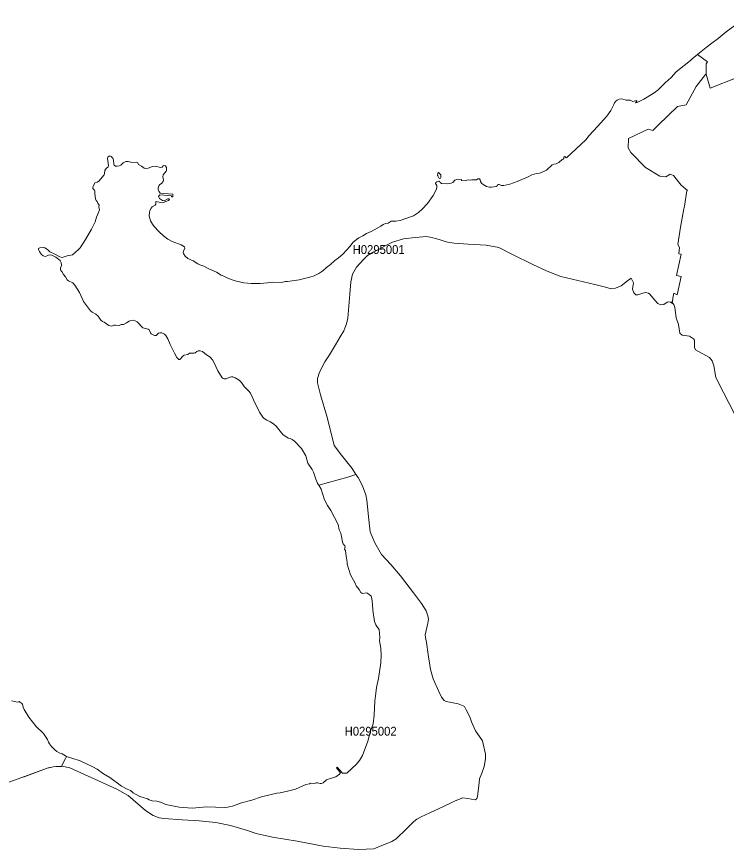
# Model space of a CAD drawing. Extents: x 369010 to 739155, y 6377141 to 6616555.
# Drawn here: x 509979 to 517987, y 6577601 to 6586993 of the extents above; entities that cross this region are included whole.
import ezdxf
from ezdxf.enums import TextEntityAlignment as Align

# ---------------------------------------------------------------- set-up
doc = ezdxf.new("R2010")
doc.units = 0
doc.header["$LTSCALE"] = 40
doc.layers.add('1', color=7, linetype='Continuous', lineweight=13)
doc.layers.add('2', color=7, linetype='Continuous')

msp = doc.modelspace()

# ---------------------------------------------------------------- linework, layer by layer
at = {"layer": '1'}
for points in [[(518220.83, 6586993.44), (517985.65, 6586821.64), (517895.62, 6586745.68), (517825.28, 6586694.2), (517759.24, 6586647.2), (517685.92, 6586584.81), (517660.43, 6586567.59), (517775.13, 6586484.68), (517759.08, 6586462.83), (517761.23, 6586343.83), (517803.26, 6586186.6), (518107.79, 6586308.25)], [(513768.44, 6584089.01), (513814.45, 6584166.79), (513893.07, 6584256), (513940.07, 6584300.19), (514011.07, 6584339.58), (514063.87, 6584366.39), (514135.86, 6584408.59), (514219.94, 6584448.65), (514345.72, 6584486.05), (514474.32, 6584504.26), (514608.71, 6584512.86), (514707.51, 6584490.85), (514842.4, 6584450.47), (514916.21, 6584439.05), (515075.43, 6584428.46), (515277.67, 6584415.88), (515418.68, 6584391.05), (515574.75, 6584312.27), (515804.64, 6584196.25), (515966.5, 6584120.95), (516118.1, 6584064.35), (516246.7, 6584031.58), (516501.91, 6583972.99), (516623.39, 6583943.36), (516686.61, 6583925.16), (516735.6, 6583931.94), (516798.82, 6583955.94), (516870.82, 6584012.54), (516898.62, 6584033.73), (516911.86, 6584044.32), (516940.66, 6583989.54), (516930.23, 6583921.35), (516942.64, 6583878.15), (516964.66, 6583856.97), (516986.83, 6583854.16), (517043.44, 6583875.34), (517075.05, 6583881.96), (517109.64, 6583874.35), (517123.04, 6583861.77), (517174.85, 6583797.55), (517214.24, 6583758.16), (517249.65, 6583742.77), (517280.93, 6583748.56), (517318.5, 6583773.56), (517335.39, 6583776.87), (517356.57, 6583771.57), (517385.86, 6583754.36), (517391.33, 6583749.72), (517372.13, 6583772.07), (517381.23, 6583783.32), (517384.87, 6583816.59), (517393.31, 6583874.02), (517432.2, 6583854.82), (517476.06, 6584062.19), (517424.43, 6584071.96), (517476.06, 6584314.09), (517449.91, 6584319.06), (517460.51, 6584388.24), (517438.49, 6584425.15), (517471.1, 6584617.79), (517505.85, 6584826), (517513.63, 6584855.79), (517540.61, 6585029.23), (517549.22, 6585034.37), (517479.04, 6585093.28), (517392.65, 6585201.52), (517353.76, 6585217.91), (517304.1, 6585187.46), (517235.42, 6585195.24), (517074.05, 6585291.56), (516911.03, 6585462.52), (516879.92, 6585515.65), (516882.73, 6585620.58), (517104.34, 6585725.34), (517157.47, 6585709.79), (517220.53, 6585772.02), (517437.83, 6585978.9), (517534.49, 6585997.6), (517648.52, 6586206.46), (517750.47, 6586339.7), (517761.23, 6586343.83), (517759.08, 6586462.83), (517775.13, 6586484.68), (517660.43, 6586567.59)], [(517660.43, 6586567.59), (517602.18, 6586518.27), (517584.47, 6586497.42), (517422.94, 6586369.65), (517364.84, 6586306.43), (517298.15, 6586247.34), (517214.73, 6586165.42), (517159.79, 6586125.37), (517055.85, 6586062.48), (516989.65, 6586027.55), (516965.65, 6586021.1), (516962.34, 6586022.76), (516978.39, 6586040.13), (516976.24, 6586047.08), (516931.39, 6586037.65), (516903.09, 6586050.23), (516857.08, 6586051.55), (516807.26, 6586066.45), (516779.46, 6586063.47), (516756.95, 6586052.21), (516737.92, 6586036.82), (516725.5, 6586021.43), (516719.38, 6586003.23), (516683.8, 6585934.38), (516638.78, 6585872.48), (516534.84, 6585753.48), (516438.52, 6585652.85), (516400.62, 6585602.54), (516189.1, 6585403.77), (516178.68, 6585402.12), (516165.93, 6585416.84), (516153.69, 6585412.87), (516152.86, 6585393.01), (516147.4, 6585385.9), (516133.5, 6585383.25), (516096.26, 6585348.99), (516068.12, 6585331.78), (516042.63, 6585329.29), (516023.1, 6585321.35), (515957.23, 6585263.26), (515927.11, 6585245.55), (515880.27, 6585227.34), (515844.53, 6585225.85), (515792.39, 6585210.63), (515749.36, 6585188.45), (515628.21, 6585135.49), (515545.79, 6585105.04), (515474.79, 6585089.31), (515450.96, 6585088.49), (515422.49, 6585101.73), (515412.89, 6585102.06), (515405.44, 6585097.92), (515401.31, 6585084.18), (515391.71, 6585078.39), (515336.43, 6585068.62), (515315.91, 6585069.95), (515279.99, 6585078.39), (515244.41, 6585098.91), (515224.71, 6585114.97), (515211.47, 6585134.5), (515209.32, 6585152.87), (515202.87, 6585165.94), (515184.99, 6585164.12), (515166.95, 6585152.87), (515116.31, 6585152.2), (515102.07, 6585148.89), (515073.94, 6585154.36), (515058.55, 6585150.88), (515043.49, 6585142.44), (515000.62, 6585145.42), (514998.14, 6585156.67), (514954.44, 6585158.66), (514924.98, 6585147.74), (514899.33, 6585124.56), (514883.28, 6585114.97), (514836.94, 6585109.5), (514773.38, 6585110.5), (514757.99, 6585121.09), (514750.05, 6585137.47), (514743.59, 6585139.63), (514734.32, 6585133.17), (514720.75, 6585131.35), (514707.68, 6585122.58), (514706.69, 6585112.65), (514718.77, 6585089.31), (514719.43, 6585066.14), (514711.48, 6585041.48), (514677.72, 6584975.94), (514616.82, 6584887.07), (514554.92, 6584821.2), (514515.03, 6584786.27), (514459.09, 6584747.22), (514306.66, 6584694.09), (514259.16, 6584686.31), (514204.55, 6584687.97), (514170.62, 6584665.13), (514141.65, 6584659.66), (514113.52, 6584648.58), (514088.69, 6584631.86), (513978.14, 6584569.8)], [(518107.79, 6586308.25), (517803.26, 6586186.6), (517761.23, 6586343.83), (517750.47, 6586339.7), (517648.52, 6586206.46), (517534.49, 6585997.6), (517437.83, 6585978.9), (517220.53, 6585772.02), (517157.47, 6585709.79), (517104.34, 6585725.34), (516882.73, 6585620.58), (516879.92, 6585515.65), (516911.03, 6585462.52), (517074.05, 6585291.56), (517235.42, 6585195.24), (517304.1, 6585187.46), (517353.76, 6585217.91), (517392.65, 6585201.52), (517479.04, 6585093.28), (517549.22, 6585034.37), (517540.61, 6585029.23), (517513.63, 6584855.79), (517505.85, 6584826), (517471.1, 6584617.79), (517438.49, 6584425.15), (517460.51, 6584388.24), (517449.91, 6584319.06), (517476.06, 6584314.09), (517424.43, 6584071.96), (517476.06, 6584062.19), (517432.2, 6583854.82), (517393.31, 6583874.02), (517384.87, 6583816.59), (517381.23, 6583783.32), (517372.13, 6583772.07), (517391.33, 6583749.72), (517394.64, 6583745.75), (517406.06, 6583713.15), (517419.46, 6583594.98), (517446.44, 6583520.33), (517462.66, 6583421.86), (517488.81, 6583401.34), (517572.39, 6583389.92), (517617.07, 6583360.13), (517626.34, 6583343.25), (517627.67, 6583262.48), (517640.41, 6583236.99), (517797.47, 6583150.76), (517828.59, 6583111.04), (517845.63, 6583055.93), (517868.64, 6582923.86), (517953.54, 6582753.22), (518084.62, 6582506.62)], [(511330.57, 6585353.79), (511284.56, 6585347.33), (511238.38, 6585359.42), (511209.59, 6585357.93), (511182.77, 6585344.52), (511155.3, 6585317.21), (511137.92, 6585309.93), (511112.43, 6585305.46), (511095.06, 6585307.28), (511081.65, 6585318.54), (511077.18, 6585328.13), (511072.05, 6585374.14), (511063.11, 6585399.14), (511045.9, 6585417.34), (511031.17, 6585422.47), (511021.9, 6585421.15), (511007.17, 6585407.74), (511003.7, 6585391.69), (511014.46, 6585313.4), (511010.48, 6585300), (510988.97, 6585282.46), (510980.36, 6585271.2), (510975.56, 6585257.8), (510972.58, 6585223.21), (510965.63, 6585208.48), (510906.05, 6585136.81), (510889.17, 6585128.21), (510862.52, 6585120.59), (510838.36, 6585070.28), (510839.85, 6585053.73), (510857.39, 6585035.19), (510860.7, 6585025.59), (510860.54, 6584995.64), (510867.82, 6584940.03), (510875.93, 6584921.33), (510889.17, 6584910.07), (510890, 6584898.49), (510897.11, 6584891.54), (510910.19, 6584866.21), (510908.2, 6584847.18), (510912.51, 6584813.42), (510904.56, 6584783.96), (510881.06, 6584730.67), (510866, 6584677.54), (510824.46, 6584594.95), (510755.77, 6584479.43), (510694.37, 6584387.74), (510676, 6584366.89), (510609.8, 6584307.64), (510549.06, 6584297.54), (510493.28, 6584277.52), (510465.65, 6584284.63), (510402.26, 6584319.88), (510354.59, 6584340.57), (510328.44, 6584365.89), (510296.17, 6584385.59), (510278.63, 6584389.56), (510239.4, 6584387.74), (510226.33, 6584379.63), (510224.34, 6584365.23), (510239.07, 6584345.37), (510249.66, 6584324.35), (510261.25, 6584310.29), (510279.45, 6584295.56), (510305.11, 6584289.6), (510340.36, 6584304.33), (510362.7, 6584305.65), (510376.6, 6584302.18), (510420.13, 6584281.16), (510469.12, 6584241.77), (510480.87, 6584221.91), (510486, 6584186.16), (510474.58, 6584155.37), (510473.75, 6584136.51), (510477.07, 6584129.22), (510490.64, 6584117.8), (510508.35, 6584085.7), (510531.85, 6584059.55), (510547.74, 6584026.11), (510564.78, 6584014.03), (510615.1, 6583989.7), (510637.27, 6583966.2), (510686.92, 6583880.31), (510732.44, 6583780.51), (510812.05, 6583674.25), (510830.25, 6583658.7), (510872.62, 6583637.51), (510899.76, 6583616.99), (510930.38, 6583568.99), (510948.25, 6583554.43), (510968.78, 6583546.48), (511019.59, 6583510.9), (511051.69, 6583502.29), (511077.18, 6583511.89), (511096.38, 6583513.71), (511134.78, 6583509.25), (511160.43, 6583519.84), (511185.42, 6583522.32), (511219.18, 6583538.37), (511247.32, 6583558.57)], [(513978.14, 6584569.8), (513927.99, 6584549.44), (513885.45, 6584520.14), (513841.43, 6584497.64), (513813.96, 6584479.76), (513773.57, 6584444.18), (513742.13, 6584405.12), (513659.04, 6584314.75), (513610.06, 6584271.39), (513569.84, 6584241.6), (513520.35, 6584196.75), (513476.33, 6584164.31), (513433.63, 6584125.58), (513389.6, 6584096.79), (513336.81, 6584071.63), (513286.99, 6584053.75), (513166.01, 6584024.29), (513037.25, 6584006.09), (513011.92, 6584005.43), (512965.42, 6583994.83), (512871.08, 6583998.31), (512810.34, 6583989.7), (512726.1, 6583983.08), (512627.46, 6583983.25), (512542.22, 6583990.37), (512446.4, 6584013.04), (512369.6, 6584040.51), (512318.13, 6584065.17), (512287.68, 6584076.1), (512234.55, 6584110.03), (512154.61, 6584143.95), (512090.56, 6584178.71), (512044.55, 6584192.61), (512022.54, 6584204.03), (511972.89, 6584238.95), (511911.16, 6584265.1), (511879.55, 6584291.42), (511862.17, 6584321.71), (511859.02, 6584333.29), (511860.84, 6584349.01), (511876.24, 6584380.62), (511874.75, 6584398.17), (511835.03, 6584421.17), (511734.56, 6584458.25), (511686.57, 6584483.07), (511637.41, 6584520.48), (511582.96, 6584569.3), (511530.5, 6584624.91), (511511.3, 6584651.22), (511489.62, 6584692.27), (511476.05, 6584743.41), (511477.04, 6584784.29), (511482.17, 6584805.8), (511495.41, 6584834.11), (511507.49, 6584849), (511544.07, 6584868.03), (511549.2, 6584878.79), (511549.86, 6584908.75), (511624.84, 6584891.87), (511693.35, 6584921.49), (511704.77, 6584932.08), (511698.48, 6584936.88), (511685.58, 6584937.88), (511643.37, 6584917.02), (511626.16, 6584918.68), (511590.24, 6584943.01), (511579.65, 6584964.03), (511595.71, 6584984.22), (511726.45, 6584971.64), (511726.29, 6584962.87), (511742.01, 6584961.21), (511742.51, 6584990.01), (511599.51, 6585003.75), (511583.96, 6585026.09), (511575.02, 6585045.29), (511574.69, 6585064.32), (511583.29, 6585086), (511595.38, 6585100.4), (511612.75, 6585111.66), (511630.96, 6585134), (511634.77, 6585152.87), (511628.97, 6585187.46), (511631.62, 6585207.48), (511667.37, 6585251.67), (511671.51, 6585260.94), (511671.51, 6585290.4), (511658.43, 6585310.59), (511639.9, 6585315.72), (511633.11, 6585311.75), (511620.37, 6585295.86), (511602.33, 6585293.54), (511547.71, 6585307.78), (511512.29, 6585303.14), (511462.31, 6585282.79), (511431.69, 6585279.15), (511418.29, 6585283.61), (511389.49, 6585306.45), (511355.56, 6585324.99), (511346.62, 6585344.19), (511330.57, 6585353.79)], [(514916.21, 6584439.05), (514842.4, 6584450.47), (514707.51, 6584490.85), (514608.71, 6584512.86), (514474.32, 6584504.26), (514345.72, 6584486.05), (514219.94, 6584448.65), (514135.86, 6584408.59), (514063.87, 6584366.39), (514011.07, 6584339.58), (513940.07, 6584300.19), (513893.07, 6584256), (513814.45, 6584166.79), (513768.44, 6584089.01), (513752.06, 6584001.62), (513740.47, 6583864.25), (513731.87, 6583773.06), (513716.47, 6583592.83), (513700.26, 6583529.6), (513683.87, 6583478.63), (513669.47, 6583449), (513628.26, 6583382.8), (513578.44, 6583291.61), (513508.44, 6583178.73), (513457.63, 6583099.95), (513398.21, 6582982.94), (513375.04, 6582912.77), (513372.23, 6582864.28), (513408.64, 6582728.07), (513477.82, 6582487.59), (513516.21, 6582339.79), (513561.23, 6582155.42), (513644.65, 6582048.34), (513763.48, 6581897.07), (513808.33, 6581830.7), (513831.67, 6581796.28), (513883.47, 6581701.11), (513920.87, 6581601.32), (513931.46, 6581540.41), (513951.49, 6581317.81), (513967.05, 6581182.92), (514021, 6581057.3), (514097.3, 6580925.07), (514200.74, 6580813.35), (514310.97, 6580686.08), (514458.43, 6580492.94), (514545.82, 6580374.6), (514600.27, 6580293.17), (514618.31, 6580234.42), (514624.76, 6580199.33), (514617.48, 6580153.16), (514588.85, 6580020.92), (514592.16, 6579989.14), (514603.58, 6579933.04), (514622.28, 6579799.97), (514649.92, 6579629), (514680.2, 6579526.06), (514743.76, 6579380.75), (514774.71, 6579316.53), (514804.99, 6579280.62), (514824.52, 6579269.2), (514886.92, 6579257.94), (514962.06, 6579243.21), (515017.5, 6579220.38), (515031.4, 6579210.61), (515050.27, 6579175.52), (515092.64, 6579097.24), (515113, 6579038.32), (515157.85, 6578936.7), (515201.05, 6578873.81), (515236.13, 6578825.65), (515270.39, 6578673.55), (515267.91, 6578623.73), (515256.49, 6578533.86), (515228.02, 6578461.21), (515200.38, 6578395.67), (515193.1, 6578317.39), (515178.37, 6578202.19), (515171.92, 6578176.05), (515164.47, 6578165.45), (515153.88, 6578159.83), (515069.97, 6578173.56), (515014.36, 6578181.84), (514927.96, 6578146.75), (514868.38, 6578118.95), (514747.56, 6578063.34), (514641.97, 6578012.36), (514545.65, 6577969), (514494.34, 6577940.53), (514462.57, 6577916.04), (514377.66, 6577831.96), (514261.31, 6577718.59), (514213.15, 6577690.95), (514055.43, 6577625.74), (514010.24, 6577606.88), (513838.45, 6577601.25), (513630.74, 6577615.15), (513437.43, 6577636.34), (513145.82, 6577691.95), (512865.12, 6577737.29)], [(518084.62, 6582506.62), (517953.54, 6582753.22), (517868.64, 6582923.86), (517845.63, 6583055.93), (517828.59, 6583111.04), (517797.47, 6583150.76), (517640.41, 6583236.99), (517627.67, 6583262.48), (517626.34, 6583343.25), (517617.07, 6583360.13), (517572.39, 6583389.92), (517488.81, 6583401.34), (517462.66, 6583421.86), (517446.44, 6583520.33), (517419.46, 6583594.98), (517406.06, 6583713.15), (517394.64, 6583745.75), (517391.33, 6583749.72), (517385.86, 6583754.36), (517356.57, 6583771.57), (517335.39, 6583776.87), (517318.5, 6583773.56), (517280.93, 6583748.56), (517249.65, 6583742.77), (517214.24, 6583758.16), (517174.85, 6583797.55), (517123.04, 6583861.77), (517109.64, 6583874.35), (517075.05, 6583881.96), (517043.44, 6583875.34), (516986.83, 6583854.16), (516964.66, 6583856.97), (516942.64, 6583878.15), (516930.23, 6583921.35), (516940.66, 6583989.54), (516911.86, 6584044.32), (516898.62, 6584033.73), (516870.82, 6584012.54), (516798.82, 6583955.94), (516735.6, 6583931.94), (516686.61, 6583925.16), (516623.39, 6583943.36), (516501.91, 6583972.99), (516246.7, 6584031.58), (516118.1, 6584064.35), (515966.5, 6584120.95), (515804.64, 6584196.25), (515574.75, 6584312.27), (515418.68, 6584391.05), (515277.67, 6584415.88), (515075.43, 6584428.46), (514916.21, 6584439.05)], [(511247.32, 6583558.57), (511266.52, 6583565.85), (511298.63, 6583568.17), (511317.83, 6583562.37), (511337.85, 6583549.63), (511361.52, 6583528.78), (511382.7, 6583501.63), (511404.22, 6583483.43), (511464.96, 6583468.53), (511475.22, 6583460.75), (511490.45, 6583425.83), (511498.56, 6583416.23), (511535.63, 6583398.52), (511555.16, 6583397.37), (511578.83, 6583421.53), (511596.04, 6583428.98), (511619.04, 6583427.65), (511646.68, 6583411.93), (511662.74, 6583395.21), (511686.57, 6583360.46), (511712.55, 6583294.59), (511758.73, 6583198.59), (511788.35, 6583147.45), (511809.7, 6583125.44), (511820.46, 6583127.92), (511857.7, 6583167.31), (511871.11, 6583174.6), (511911.49, 6583183.53), (511928.7, 6583196.11), (511938.96, 6583199.26), (511982.65, 6583199.42), (511994.74, 6583202.07), (512013.6, 6583216.47), (512029.16, 6583222.26), (512051.01, 6583223.92), (512075.01, 6583214.98), (512122.84, 6583178.57), (512158.09, 6583156.39), (512188.87, 6583123.46), (512205.59, 6583095.98), (512250.94, 6582998.67), (512296.78, 6582920.55), (512308.86, 6582911.61), (512322.6, 6582907.31), (512345.27, 6582909.62), (512384.66, 6582927.66), (512402.54, 6582932.13), (512420.41, 6582928.99), (512444.91, 6582918.89), (512488.6, 6582891.59), (512518.39, 6582865.44), (512547.02, 6582821.74), (512600.81, 6582768.45), (512618.19, 6582745.61), (512669, 6582630.59), (512685.55, 6582603.28), (512719.98, 6582532.11), (512756.22, 6582474.35), (512771.94, 6582459.79), (512801.57, 6582442.08), (512843.61, 6582424.53), (512883.16, 6582395.57), (512906, 6582375.38), (512982.63, 6582280.38), (513041.88, 6582237.68), (513064.55, 6582234.37), (513087.73, 6582224.11), (513115.7, 6582204.58), (513194.97, 6582120.67), (513240.65, 6582041.56), (513264.48, 6581958.47), (513314.47, 6581885.49), (513330.19, 6581856.69), (513354.52, 6581774.76), (513367.26, 6581751.76), (513375.87, 6581727.1), (513388.28, 6581707.57), (513715.48, 6581800.09), (513808.33, 6581830.7), (513763.48, 6581897.07), (513644.65, 6582048.34), (513561.23, 6582155.42), (513516.21, 6582339.79), (513477.82, 6582487.59), (513408.64, 6582728.07), (513372.23, 6582864.28), (513375.04, 6582912.77), (513398.21, 6582982.94), (513457.63, 6583099.95), (513508.44, 6583178.73), (513578.44, 6583291.61), (513628.26, 6583382.8), (513669.47, 6583449), (513683.87, 6583478.63), (513700.26, 6583529.6), (513716.47, 6583592.83), (513731.87, 6583773.06), (513740.47, 6583864.25), (513752.06, 6584001.62), (513768.44, 6584089.01)], [(510887.18, 6578505.23), (510838.53, 6578533.37), (510694.7, 6578598.08), (510602.85, 6578630.68), (510543.27, 6578646.9), (510531.35, 6578627.71), (510486, 6578539.33), (510491.13, 6578539.66), (510579.35, 6578519.96), (511111.44, 6578280.48), (511238.55, 6578207.49), (511432.02, 6578040), (511519.41, 6577981.74), (511586.6, 6577956.09), (511641.39, 6577947.32), (511846.28, 6577935.4), (512037.77, 6577923.65), (512225.95, 6577902.96), (512393.1, 6577868.37), (512582.44, 6577812.27), (512681.25, 6577779.66), (512865.12, 6577737.29), (513145.82, 6577691.95), (513437.43, 6577636.34), (513630.74, 6577615.15), (513838.45, 6577601.25), (514010.24, 6577606.88), (514055.43, 6577625.74), (514213.15, 6577690.95), (514261.31, 6577718.59), (514377.66, 6577831.96), (514462.57, 6577916.04), (514494.34, 6577940.53), (514545.65, 6577969), (514641.97, 6578012.36), (514747.56, 6578063.34), (514868.38, 6578118.95), (514927.96, 6578146.75), (515014.36, 6578181.84), (515069.97, 6578173.56), (515153.88, 6578159.83), (515164.47, 6578165.45), (515171.92, 6578176.05), (515178.37, 6578202.19), (515193.1, 6578317.39), (515200.38, 6578395.67), (515228.02, 6578461.21), (515256.49, 6578533.86), (515267.91, 6578623.73), (515270.39, 6578673.55), (515236.13, 6578825.65), (515201.05, 6578873.81), (515157.85, 6578936.7), (515113, 6579038.32), (515092.64, 6579097.24), (515050.27, 6579175.52), (515031.4, 6579210.61), (515017.5, 6579220.38), (514962.06, 6579243.21), (514886.92, 6579257.94), (514824.52, 6579269.2), (514804.99, 6579280.62), (514774.71, 6579316.53), (514743.76, 6579380.75), (514680.2, 6579526.06), (514649.92, 6579629), (514622.28, 6579799.97), (514603.58, 6579933.04), (514592.16, 6579989.14), (514588.85, 6580020.92), (514617.48, 6580153.16), (514624.76, 6580199.33), (514618.31, 6580234.42), (514600.27, 6580293.17), (514545.82, 6580374.6), (514458.43, 6580492.94), (514310.97, 6580686.08), (514200.74, 6580813.35), (514097.3, 6580925.07), (514021, 6581057.3), (513967.05, 6581182.92), (513951.49, 6581317.81), (513931.46, 6581540.41), (513920.87, 6581601.32), (513883.47, 6581701.11), (513831.67, 6581796.28), (513808.33, 6581830.7)], [(513808.33, 6581830.7), (513715.48, 6581800.09), (513388.28, 6581707.57), (513417.08, 6581662.39), (513453.32, 6581544.88), (513487.25, 6581480.17), (513525.98, 6581423.73), (513607.57, 6581264.85), (513619.99, 6581204.27), (513635.54, 6581166.21), (513644.98, 6581128.97), (513656.4, 6581065.91), (513662.52, 6581047.7), (513682.38, 6581024.37), (513685.19, 6581011.79), (513678.91, 6580986.97), (513690.82, 6580971.74), (513696.12, 6580907.36), (513710.35, 6580840.49), (513707.37, 6580819.31), (513746.93, 6580698.16), (513798.9, 6580604.65), (513810.32, 6580574.53), (513842.92, 6580533.65), (513861.79, 6580498.73), (513875.19, 6580488.96), (513885.79, 6580487.64), (513927.33, 6580494.76), (513936.93, 6580490.45), (513977.97, 6580455.37), (513986.58, 6580431.2), (513995.51, 6580363.51), (513998.99, 6580297.64), (514016.53, 6580172.52), (514031.43, 6580135.12), (514044.34, 6580113.6), (514070.16, 6580080.83), (514078.1, 6579991.62), (514072.8, 6579953.56), (514088.03, 6579871.14), (514092, 6579790.7), (514087.37, 6579706.13), (514063.21, 6579527.55), (514040.37, 6579424.94), (514030.93, 6579362.87), (514021.33, 6579271.02), (514012.06, 6579116.11), (514002.63, 6579015.65), (513973.83, 6578933.56), (513943.05, 6578822.83), (513881.98, 6578660.97), (513849.37, 6578602.71), (513812.47, 6578560.35), (513705.55, 6578462.2), (513654.41, 6578461.21), (513595.49, 6578526.42), (513587.05, 6578519.8), (513634.22, 6578465.18), (513621.64, 6578449.13), (513579.44, 6578420.16), (513547.33, 6578407.75), (513515.39, 6578399.97), (513476.99, 6578383.75), (513437.77, 6578353.13), (513419.4, 6578343.04), (513403.18, 6578342.71), (513372.72, 6578352.31), (513360.31, 6578352.31), (513334.99, 6578345.19), (513295.6, 6578346.35), (513285.34, 6578341.38), (513240.98, 6578331.62), (513126.78, 6578280.15), (513036.75, 6578257.47), (512952.51, 6578240.26), (512913.95, 6578235.96), (512741.99, 6578194.25), (512632.75, 6578157.34), (512516.07, 6578126.23), (512425.54, 6578091.8), (512361.99, 6578077.4), (512322.27, 6578073.76), (512125.82, 6578079.56), (511960.15, 6578064.5), (511811.69, 6578078.23), (511663.73, 6578105.21), (511602.49, 6578134.17), (511562.44, 6578145.1), (511506.83, 6578148.07), (511476.38, 6578159.16), (511457.18, 6578170.91), (511408.36, 6578184.32), (511369.63, 6578198.88), (511295.65, 6578237.78), (511262.55, 6578265.42), (511227.79, 6578280.64), (511163.74, 6578315.73), (511031.67, 6578412.55), (510958.19, 6578452.11), (510887.18, 6578505.23)], [(509810.25, 6578329.3), (510036.82, 6578410.4), (510065.62, 6578420.83), (510334.9, 6578518.8), (510343.67, 6578520.79), (510343.83, 6578520.96), (510352.27, 6578523.93), (510362.04, 6578525.26), (510389.84, 6578532.04), (510421.62, 6578533.86), (510435.36, 6578535.69), (510486, 6578539.33), (510531.35, 6578627.71), (510543.27, 6578646.9), (510530.85, 6578657.83), (510494.61, 6578677.19), (510458.86, 6578690.1), (510431.88, 6578705.99), (510410.37, 6578722.04), (510374.29, 6578759.61), (510349.13, 6578792.88), (510338.54, 6578810.09), (510327.12, 6578838.89), (510281.27, 6578906.75), (510199.51, 6578986.35), (510115.94, 6579093.27), (510063.64, 6579178.67), (510051.72, 6579205.65), (510045.6, 6579240.24), (510035.5, 6579249.17), (510019.12, 6579255.96), (510011.01, 6579267.87), (509988.33, 6579259.93), (509920.48, 6579277.47)], [(512865.12, 6577737.29), (512681.25, 6577779.66), (512582.44, 6577812.27), (512393.1, 6577868.37), (512225.95, 6577902.96), (512037.77, 6577923.65), (511846.28, 6577935.4), (511641.39, 6577947.32), (511586.6, 6577956.09), (511519.41, 6577981.74), (511432.02, 6578040), (511238.55, 6578207.49), (511111.44, 6578280.48), (510579.35, 6578519.96), (510491.13, 6578539.66), (510486, 6578539.33), (510485.01, 6578537.17), (510389.84, 6578532.04), (510362.04, 6578525.26), (510362.04, 6578525.26), (510334.9, 6578518.8), (510036.82, 6578410.4), (509810.25, 6578329.3)]]:
    msp.add_lwpolyline(points, dxfattribs=at)
msp.add_lwpolyline([(514737.8, 6585234.29), (514730.85, 6585231.81), (514733, 6585215.1), (514728.2, 6585207.98), (514728.86, 6585200.37), (514732.67, 6585197.39), (514745.91, 6585167.26), (514761.63, 6585171.4), (514764.78, 6585177.53), (514765.77, 6585208.97)], close=True, dxfattribs=at)

# ---------------------------------------------------------------- texts
at = {"layer": '2', "width": 0.95}
for s, p in [('H0295001', (514063.86, 6584316.39)), ('H0295002', (513973.83, 6578883.56))]:
    msp.add_text(s, height=100, dxfattribs=at).set_placement(p, align=Align.CENTER)

doc.saveas('drawing.dxf')
